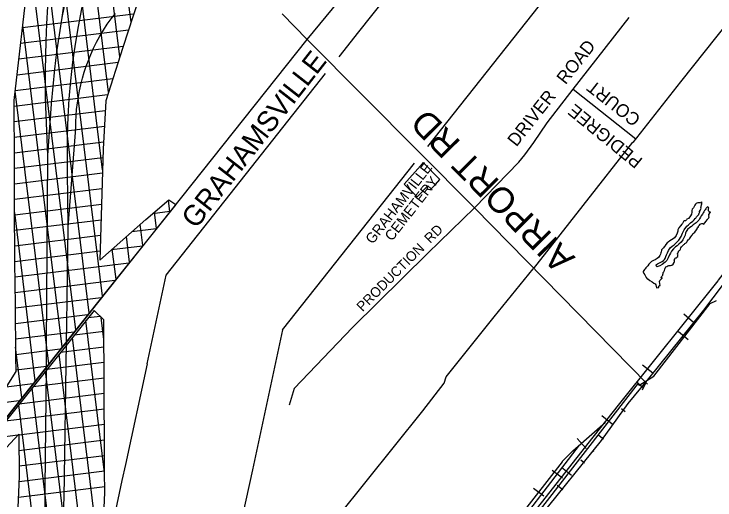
# Model space of a CAD drawing. Extents: x 586326 to 623965, y 4819854 to 4857850.
# Drawn here: x 606625 to 607989, y 4841154 to 4842099 of the extents above; entities that cross this region are included whole.
import ezdxf

# ---------------------------------------------------------------- set-up
doc = ezdxf.new("R2010")
doc.units = 0
for name, color, linetype in [('407 Parkway Belt', 7, 'Continuous'), ('Cemeteries', 7, 'Continuous'), ('Hydro ROW', 7, 'Continuous'), ('Lots_Concessions', 7, 'Continuous'), ('Major Rds and Hwys', 7, 'Continuous'), ('Major Rds Lbls', 7, 'Continuous'), ('Minor Rd Lbls', 7, 'Continuous'), ('Minor Rds', 7, 'Continuous'), ('Municipal Bdry', 7, 'Continuous'), ('Pts of Interest', 7, 'Continuous'), ('Railways_lbls', 7, 'Continuous'), ('SWM Ponds', 7, 'Continuous')]:
    doc.layers.add(name, color=color, linetype=linetype)

msp = doc.modelspace()

# ---------------------------------------------------------------- linework, layer by layer
at = {"layer": '407 Parkway Belt'}
for p, q in [((606797.6, 4841550.5), (606672.8, 4842567.1)), ((606797.7, 4841796.3), (606707.2, 4842532.9)), ((606809.3, 4841947.4), (606741.6, 4842498.8)), ((606831.2, 4842015.6), (606776.1, 4842464.7)), ((606853, 4842083.8), (606810.5, 4842430.5)), ((606771.4, 4841517.5), (606677.3, 4842284.2)), ((606745.3, 4841484.6), (606657.9, 4842195.8)), ((606858, 4842099), (606641.7, 4842072.5)), ((606719.1, 4841451.7), (606642.2, 4842077.4)), ((606847.8, 4842067.6), (606638.2, 4842041.8)), ((606837.7, 4842036.1), (606634.7, 4842011.2)), ((606827.7, 4842004.6), (606631.3, 4841980.5)), ((606817.6, 4841973.2), (606627.8, 4841949.9)), ((606807.5, 4841941.7), (606625.7, 4841919.4)), ((606692.9, 4841418.8), (606627.7, 4841949.3)), ((606802.9, 4841910.9), (606625.8, 4841889.2)), ((606801.3, 4841880.5), (606625.9, 4841859)), ((606799.6, 4841850.1), (606626, 4841828.7)), ((606798.4, 4841819.7), (606626.1, 4841798.5)), ((606797.5, 4841789.3), (606626.2, 4841768.3)), ((606796.5, 4841759), (606626.4, 4841738.1)), ((606928.6, 4841714.6), (606925.8, 4841737.2)), ((606795.6, 4841728.7), (606626.6, 4841707.9)), ((606666.7, 4841385.8), (606626.6, 4841712.8)), ((606928.8, 4841714.8), (606894.7, 4841710.6)), ((606902.4, 4841681.7), (606898.5, 4841713.8)), ((606794.7, 4841698.3), (606626.8, 4841677.7)), ((606876.2, 4841648.9), (606871.1, 4841690.2)), ((606902, 4841681.3), (606854.5, 4841675.5)), ((606793.8, 4841668), (606627, 4841647.5)), ((606850, 4841616.1), (606843.9, 4841666.1)), ((606875.3, 4841647.8), (606814.9, 4841640.4)), ((606823.8, 4841583.3), (606816.6, 4841641.9)), ((606792.8, 4841637.7), (606627.2, 4841617.3)), ((606848.5, 4841614.3), (606627.5, 4841587.1)), ((606821.8, 4841580.8), (606627.8, 4841556.9)), ((606795.1, 4841547.3), (606628.1, 4841526.8)), ((606768.4, 4841513.8), (606628.3, 4841496.5)), ((606792.8, 4841510.8), (606769.7, 4841507.9)), ((606800.1, 4841466.1), (606794.9, 4841508.7)), ((606801.7, 4841207.4), (606765.4, 4841502.6)), ((606741.8, 4841480.3), (606628.4, 4841466.3)), ((606800, 4841481.4), (606742.9, 4841474.4)), ((606795.5, 4841011.9), (606739.2, 4841469.9)), ((606640.5, 4841352.9), (606628.5, 4841450.7)), ((606800.2, 4841451.2), (606716, 4841440.9)), ((606715.2, 4841446.8), (606628.6, 4841436.1)), ((606776.5, 4840919.8), (606713, 4841437.1)), ((606688.5, 4841413.3), (606629.2, 4841406)), ((606800.4, 4841421), (606689.2, 4841407.4)), ((606757.3, 4840830.7), (606686.8, 4841404.4)), ((606800.6, 4841390.8), (606662.3, 4841373.9)), ((606661.9, 4841379.8), (606610.3, 4841373.4)), ((606738, 4840741.6), (606660.6, 4841371.7)), ((606800.8, 4841360.6), (606635.5, 4841340.3)), ((606635.3, 4841346.3), (606589.7, 4841340.7)), ((606800.9, 4841330.4), (606608.7, 4841306.8)), ((606718.7, 4840652.5), (606634.4, 4841339)), ((606801.1, 4841300.2), (606634.6, 4841279.8)), ((606632.9, 4841279.6), (606581.8, 4841273.3)), ((606801.3, 4841270), (606635, 4841249.6)), ((606801.5, 4841239.8), (606635.3, 4841219.4)), ((606801.7, 4841209.6), (606635.2, 4841189.2)), ((606801.8, 4841179.4), (606633.8, 4841158.8))]:
    msp.add_line(p, q, dxfattribs=at)
for points in [[(606533, 4842705.7), (606994.3, 4842248.3), (606985.7, 4842239.3), (606962.8, 4842216.1), (606962.8, 4842216.1), (606929.3, 4842181.8), (606919.6, 4842172.1), (606863.5, 4842115.1), (606856.9, 4842096), (606837, 4842033.9), (606803.9, 4841930.5), (606803.9, 4841930.5), (606798.9, 4841836.5), (606792.3, 4841620.4), (606881.6, 4841699.5), (606926.5, 4841737.8), (606939.9, 4841728.7), (606805, 4841559.7), (606527.9, 4841211.2)], [(606515.4, 4841222.4), (606629.2, 4841403.5), (606628.6, 4841432.3), (606628.6, 4841432.3), (606628.1, 4841533.5), (606627.2, 4841616.1), (606626.4, 4841730.7), (606626, 4841807.4), (606625.6, 4841930.7), (606625.6, 4841930.7), (606653.2, 4842174.2), (606653.2, 4842174.2), (606671.6, 4842257.7), (606682, 4842305.8), (606691.3, 4842347), (606678.9, 4842425.4), (606644.8, 4842513), (606626.3, 4842558.4), (606576, 4842632.8)]]:
    msp.add_lwpolyline(points, dxfattribs=at)
msp.add_lwpolyline([(606716.2, 4840641.1), (606795.2, 4841006.1), (606801.9, 4841168.1), (606801.7, 4841209.5), (606801.5, 4841244.3), (606799.9, 4841503.9), (606781.1, 4841522.1), (606442.5, 4841099.3), (606455.7, 4841088.9), (606634.6, 4841281.4), (606635.6, 4841199.3), (606634.3, 4841168.6), (606629.5, 4841065.4), (606623.3, 4840991.3), (606610.5, 4840901.8), (606594.3, 4840816), (606594.3, 4840816), (606442.5, 4840939.7), (606434.2, 4840928), (606490.9, 4840868.2), (606619.2, 4840737.8)], close=True, dxfattribs=at)
at = {"layer": 'Cemeteries'}
for p, q in [((607421.7, 4841810), (607416.2, 4841803.8)), ((607454.2, 4841777.2), (607421.7, 4841810)), ((607416.2, 4841803.8), (607384.5, 4841768.4)), ((607384.5, 4841768.4), (607410.1, 4841743.5)), ((607410.1, 4841743.5), (607430.3, 4841765.1)), ((607430.3, 4841765.1), (607437.3, 4841759)), ((607437.3, 4841759), (607445.5, 4841767.8)), ((607445.5, 4841767.8), (607454.2, 4841777.2))]:
    msp.add_line(p, q, dxfattribs=at)
at = {"layer": 'Hydro ROW'}
for p, q in [((607521.4, 4842350.4), (607295.7, 4842064.7)), ((607707.4, 4842192.6), (607430.2, 4841841.7)), ((607295.7, 4842064.7), (607257.4, 4842016.2)), ((606921.7, 4841591.3), (607231.7, 4841983.7)), ((607148, 4841484.5), (607404.5, 4841809.1)), ((606884.4, 4841418.7), (606921.7, 4841591.3)), ((607148, 4841484.5), (607089.2, 4841212.4)), ((606884.4, 4841418.7), (606842, 4841222.4)), ((606842, 4841222.4), (606835.3, 4841191.3)), ((607089.2, 4841212.4), (607044.7, 4841006.7)), ((606835.3, 4841191.3), (606795.2, 4841006.1))]:
    msp.add_line(p, q, dxfattribs=at)
at = {"layer": 'Lots_Concessions'}
for p, q in [((607923.2, 4841967.3), (608016.5, 4842084.8)), ((607830, 4841849.5), (607923.2, 4841967.3)), ((607636.4, 4841603.4), (607829.7, 4841849.7)), ((607559.7, 4841509.8), (607635.7, 4841603.7)), ((607466.4, 4841393), (607559.7, 4841509.8)), ((607462.6, 4841381), (607466.4, 4841393)), ((607420.8, 4841327.1), (607462.6, 4841381)), ((607222.2, 4841079.5), (607420.8, 4841327.1))]:
    msp.add_line(p, q, dxfattribs=at)
at = {"layer": 'Major Rds and Hwys'}
for points in [[(606816.1, 4842427.4), (606770.9, 4842310.3), (606762, 4842283.4), (606754.3, 4842257.3), (606746.6, 4842230.4), (606739.7, 4842202.9), (606733.4, 4842175.4), (606727.8, 4842147.8), (606722.5, 4842119.9), (606718.1, 4842092.4)], [(606822.8, 4842420.7), (606806.5, 4842385.8), (606789.4, 4842345.3), (606773.8, 4842304.2), (606759.3, 4842262.9), (606746.8, 4842220.9), (606735.7, 4842178.3), (606718.1, 4842092.4)], [(607196.1, 4842049.5), (607485.2, 4842400.8)], [(606730.8, 4841684.8), (606729.5, 4841793.5), (606729.1, 4841828.8), (606729.3, 4841863.9), (606730.6, 4841898.9), (606732.9, 4841934.3), (606736, 4841969.2), (606740.1, 4842005.3), (606744.7, 4842040.4), (606750.7, 4842074.8), (606757.3, 4842109.3), (606765.3, 4842144.7), (606773.8, 4842179.2), (606782.8, 4842213.4), (606817.4, 4842309.1), (606842.8, 4842369.5), (606853, 4842391)], [(606690.5, 4842113.9), (606688.5, 4842080.4), (606687.1, 4842046.3), (606685.9, 4841990.2), (606685.8, 4841934.9), (606690.4, 4841823.9)], [(606718.1, 4842092.4), (606712.9, 4842059), (606708.3, 4842025.4), (606704.3, 4841991.9), (606700.6, 4841957.9), (606697.3, 4841924.4), (606690.4, 4841823.9)], [(606730.8, 4841684.8), (606745.7, 4841876.8), (606745.6, 4841888.9), (606746.2, 4841901.8), (606747.1, 4841913.5), (606748.8, 4841926.2), (606750.6, 4841938.2), (606752.6, 4841949.8), (606755.2, 4841961.3), (606758.4, 4841974.3), (606762.1, 4841986.3), (606765.9, 4841997.7), (606770.1, 4842008.7), (606775, 4842020.7), (606780.1, 4842032.9), (606785.9, 4842044.4), (606792.3, 4842055.8), (606799.3, 4842068), (606806.9, 4842079.4), (606814.5, 4842089.9), (606822.5, 4842100.2)], [(607196.1, 4842049.5), (607147.4, 4842099.4)], [(606727.3, 4841460.1), (606788.5, 4841537.1), (607196.1, 4842049.5)], [(607521.3, 4841722), (607196.1, 4842049.5)], [(606690.4, 4841823.9), (606688.1, 4841453.9), (606687.6, 4841410.3)], [(607858.2, 4841378.9), (607521.3, 4841722)], [(606727.3, 4841460.1), (606727.8, 4841497.4), (606730.8, 4841684.8)], [(606663.2, 4840695.9), (606682.8, 4840780.2), (606696.9, 4840849.1), (606713.7, 4840975.8), (606723, 4841157.8), (606727.3, 4841460.1)], [(606687.6, 4841410.3), (606706.1, 4841433.5), (606727.3, 4841460.1)], [(606360.3, 4840998.8), (606687.6, 4841410.3)], [(606687.6, 4841410.3), (606685, 4841177.8), (606684.6, 4841052.7), (606666.9, 4840882.2), (606634.4, 4840726.4)]]:
    msp.add_lwpolyline(points, dxfattribs=at)
at = {"layer": 'Minor Rds'}
for points in [[(607713.3, 4841953.3), (607822.5, 4842092.5)], [(607521.3, 4841722), (607608, 4841810.9), (607619.7, 4841825), (607637.2, 4841849.1), (607662.6, 4841887.7), (607713.3, 4841953.3)], [(607713.3, 4841953.3), (607835.6, 4841856.6)], [(607521.3, 4841722), (607430.3, 4841633.6), (607284.3, 4841489.2), (607170.8, 4841370.3), (607160.9, 4841338.4)]]:
    msp.add_lwpolyline(points, dxfattribs=at)
at = {"layer": 'Municipal Bdry'}
for p, q in [((607870.1, 4841394.4), (607980.1, 4841535.7)), ((607980.1, 4841535.7), (607992.3, 4841541.8)), ((607843.3, 4841378), (607870.1, 4841394.4)), ((607404.6, 4840819.9), (607840.4, 4841381.1))]:
    msp.add_line(p, q, dxfattribs=at)
at = {"layer": 'Railways_lbls'}
for p, q in [((607947.5, 4841499.1), (607928.5, 4841515.1)), ((607937.5, 4841465.1), (607918.5, 4841481.1)), ((607868.5, 4841400.1), (607848.5, 4841416.1)), ((607850.5, 4841371.1), (607838.5, 4841382.1)), ((607851.5, 4841372.1), (607839.5, 4841378.1)), ((607814.5, 4841325.1), (607807.5, 4841331.1)), ((607789.5, 4841301.1), (607769.5, 4841317.1)), ((607738.5, 4841254.1), (607721.5, 4841273.1)), ((607772.5, 4841272.1), (607761.5, 4841280.1)), ((607753.5, 4841248.1), (607751.5, 4841250.1)), ((607735.5, 4841225.1), (607728.5, 4841231.1)), ((607692.5, 4841196.1), (607672.5, 4841211.1)), ((607710.5, 4841201.1), (607690.5, 4841217.1)), ((607693.5, 4841173.1), (607682.5, 4841182.1)), ((607656.5, 4841161.1), (607636.5, 4841176.1))]:
    msp.add_line(p, q, dxfattribs=at)
for points in [[(607055.5, 4840364.1), (607082.5, 4840409.1), (607084.2, 4840412.5), (607090.5, 4840424.1), (607098.5, 4840442.1), (607106.5, 4840451.1), (607107.5, 4840452.1), (607109.5, 4840455.1), (607295.5, 4840694.1), (607326.5, 4840734.1), (607752.5, 4841276.1), (607804.5, 4841341.1), (607995.5, 4841580.1), (607996.5, 4841581.1), (608166.5, 4841800.1), (608364.5, 4842055.1)], [(607483.5, 4840908.1), (607484.5, 4840909.1), (607646.5, 4841117.1), (607647.5, 4841119.1), (607768.5, 4841269.1), (607820.5, 4841341.1), (607860.5, 4841390.1), (607967.5, 4841523.1), (608022.5, 4841595.1), (608151.5, 4841768.1), (608170.5, 4841792.1), (608364.5, 4842043.1)], [(607848.5, 4841368.1), (607855.5, 4841383.1)], [(607307.5, 4840710.1), (607323.5, 4840743.1), (607342.5, 4840779.1), (607343.5, 4840779.1), (607356.5, 4840796.1), (607357.5, 4840798.1), (607692.5, 4841228.1), (607692.5, 4841229.1), (607712.5, 4841249.1), (607776.5, 4841305.1)], [(607330.5, 4840753.1), (607560.5, 4841045.1), (607725.5, 4841260.1)]]:
    msp.add_lwpolyline(points, dxfattribs=at)
at = {"layer": 'SWM Ponds'}
msp.add_lwpolyline([(607952.3, 4841701.8), (607953.7, 4841704.4), (607955.9, 4841707.5), (607957.8, 4841709.2), (607957.8, 4841710.3), (607959, 4841712.7), (607959.9, 4841713.3), (607959.4, 4841714.7), (607960.3, 4841716.8), (607962.4, 4841721.4), (607962.2, 4841722.6), (607962.6, 4841724.9), (607962.3, 4841726.2), (607962.9, 4841727.4), (607963.5, 4841728.7), (607963.9, 4841729.4), (607963.8, 4841731.1), (607964.3, 4841732.2), (607962.8, 4841732.9), (607961.2, 4841731.3), (607959.7, 4841731.7), (607957.9, 4841732), (607956.1, 4841731.9), (607954.1, 4841731.2), (607952.5, 4841730.6), (607951.4, 4841729.3), (607949.9, 4841727), (607948.9, 4841724.8), (607947.3, 4841722.2), (607945.1, 4841719.3), (607944.6, 4841717), (607944.2, 4841713.6), (607943.8, 4841710.1), (607942, 4841706.5), (607940.2, 4841704.5), (607937.6, 4841701.6), (607934.8, 4841700.3), (607934, 4841698.6), (607932.1, 4841696.8), (607929.8, 4841696.8), (607928.3, 4841695.2), (607926.3, 4841691.9), (607925.2, 4841690.2), (607922.6, 4841687.1), (607919.2, 4841683.1), (607917.2, 4841679.6), (607916.9, 4841676.5), (607915.8, 4841672.6), (607913.9, 4841668.1), (607910.9, 4841663.9), (607908.1, 4841661.5), (607905, 4841659.7), (607901.8, 4841658), (607898.5, 4841655.5), (607896.3, 4841653.9), (607893.7, 4841650.6), (607892, 4841647.8), (607890.7, 4841646.2), (607889, 4841644.4), (607887.7, 4841642.8), (607886.7, 4841641.7), (607885.5, 4841640.3), (607885.2, 4841638.8), (607884.6, 4841636.6), (607884.3, 4841634.6), (607883.4, 4841632), (607882.2, 4841629.3), (607880.9, 4841627.1), (607879.2, 4841625.3), (607877, 4841623.8), (607874.7, 4841622.3), (607872.7, 4841621), (607869.6, 4841619.6), (607865.8, 4841617.9), (607865.2, 4841617.3), (607863.5, 4841615.2), (607861, 4841612.3), (607858.5, 4841609.5), (607856.1, 4841606.5), (607854.8, 4841605.6), (607853.7, 4841603.7), (607852.5, 4841602.2), (607850.8, 4841600.4), (607849.8, 4841598.4), (607849.8, 4841597.5), (607850.1, 4841595.9), (607851, 4841594.3), (607852.6, 4841591.6), (607855, 4841588), (607855.4, 4841586.7), (607857.7, 4841584.2), (607858.7, 4841584.1), (607862.8, 4841580.7), (607867.1, 4841578.2), (607870.6, 4841575.8), (607873, 4841574.1), (607874.4, 4841572), (607874.9, 4841569.3), (607875.4, 4841568.4), (607875.5, 4841567.3), (607875.4, 4841566.5), (607880.2, 4841567.1), (607879.9, 4841568.8), (607880.3, 4841569.9), (607881.1, 4841570.3), (607881.5, 4841570.9), (607882.6, 4841571.1), (607881.6, 4841578.9), (607882.3, 4841580.4), (607883.4, 4841581.9), (607884.9, 4841583.4), (607886.1, 4841584.5), (607886.4, 4841585.3), (607886.6, 4841586.2), (607884.9, 4841586.1), (607884.3, 4841586.6), (607885.6, 4841587.9), (607885.7, 4841588.6), (607886.6, 4841589.6), (607887.5, 4841590.5), (607888.2, 4841591), (607887.8, 4841592.3), (607888.4, 4841594.5), (607888.8, 4841596), (607890.1, 4841597.8), (607890.9, 4841600.2), (607891.7, 4841602.5), (607892.4, 4841604.6), (607892.9, 4841606.1), (607894, 4841607.4), (607896, 4841607.9), (607897.4, 4841609.1), (607899.9, 4841609.6), (607902.8, 4841610.1), (607905.2, 4841610.5), (607907.9, 4841612.7), (607909.8, 4841615.8), (607910.4, 4841617.2), (607910.4, 4841618.9), (607910.3, 4841620.6), (607911.1, 4841621.5), (607911.3, 4841622.8), (607911.9, 4841624.1), (607913.3, 4841624.5), (607914.6, 4841624.8), (607915.5, 4841626.3), (607916.8, 4841627.3), (607917.3, 4841628.3), (607917.3, 4841629.7), (607917.7, 4841631.1), (607916.6, 4841632.2), (607916.6, 4841633.4), (607917.2, 4841634), (607917.7, 4841634.9), (607917.7, 4841635.6), (607918.4, 4841636.3), (607918.6, 4841637.8), (607919.3, 4841638.7), (607920.5, 4841639.1), (607920.7, 4841640), (607921.5, 4841640.7), (607922.2, 4841641.9), (607923.2, 4841644.1), (607924.4, 4841645.9), (607925.8, 4841647.8), (607927.4, 4841649.3), (607928.6, 4841650.5), (607930.1, 4841651.2), (607930.9, 4841652.8), (607932.3, 4841653.2), (607933.6, 4841653.9), (607934.4, 4841655), (607934.8, 4841655.6), (607935.2, 4841657.1), (607935.9, 4841658.2), (607937, 4841659.8), (607938.4, 4841660.8), (607939.8, 4841661.5), (607941.4, 4841663.5), (607942.7, 4841665.5), (607944.6, 4841668.2), (607945, 4841669.5), (607946.4, 4841670.4), (607946.3, 4841671.1), (607947.2, 4841672.8), (607948.3, 4841672.8), (607949.4, 4841674.1), (607950.1, 4841674.3), (607950.8, 4841674.9), (607949.9, 4841675.3), (607951, 4841676.8), (607952.2, 4841677.4), (607953.6, 4841679.1), (607955.1, 4841681.6), (607954.8, 4841682.7), (607955.1, 4841683.6), (607956.1, 4841684.5), (607957.2, 4841684.2), (607957.4, 4841685.2), (607957.3, 4841686.2), (607957.7, 4841687), (607958.9, 4841687.5), (607959.6, 4841688.6), (607960.4, 4841690), (607961.9, 4841691.1), (607963.7, 4841691.4), (607965.8, 4841691.7), (607966.8, 4841691), (607967.1, 4841689.8), (607970.1, 4841693.3), (607971.9, 4841695.6), (607974.7, 4841699.2), (607975.7, 4841700.7), (607977.4, 4841702.8), (607978.4, 4841704.3), (607977.9, 4841704.8), (607977.3, 4841705.2), (607977.2, 4841705.6), (607977.2, 4841706.2), (607977.6, 4841706.8), (607977.7, 4841707.5), (607978, 4841707.8), (607977.5, 4841708.6), (607977.6, 4841709.8), (607977.8, 4841710.6), (607978.6, 4841710.9), (607979.6, 4841710.9), (607978.8, 4841711.8), (607978.8, 4841712.9), (607979.5, 4841713), (607980.5, 4841713.3), (607980.5, 4841713.8), (607980.2, 4841713.8), (607979.4, 4841713.9), (607978.6, 4841714.2), (607977.8, 4841714.9), (607977.3, 4841715.7), (607977.1, 4841716.1), (607977.1, 4841716.9), (607977.1, 4841717.7), (607976.9, 4841718.3), (607976.7, 4841719), (607977.1, 4841720.5), (607977.4, 4841721.5), (607977.1, 4841722.8), (607975.5, 4841723.9), (607974.3, 4841723.7), (607973.4, 4841723), (607972.5, 4841721.5), (607971.4, 4841720.3), (607970, 4841718.5), (607968.9, 4841717), (607967.8, 4841714.5), (607966.6, 4841712.6), (607964.9, 4841709.7), (607962.5, 4841706.6), (607961.2, 4841703.7), (607959.6, 4841700.7), (607957.7, 4841698.3), (607955.7, 4841695.8), (607953, 4841692.8), (607950.6, 4841691.3), (607947.2, 4841688.8), (607943.6, 4841686.1), (607940.4, 4841684.1), (607936.1, 4841679.9), (607933.5, 4841676), (607932.1, 4841672.9), (607931.2, 4841669.1), (607929.7, 4841665.2), (607926.7, 4841660.1), (607923.5, 4841655.5), (607918.8, 4841651.3), (607915.6, 4841648.1), (607912.7, 4841646), (607908.6, 4841642.1), (607905.1, 4841637.8), (607902.7, 4841634.2), (607900.8, 4841630.5), (607898.4, 4841624.6), (607895.4, 4841619.4), (607894.5, 4841618.2), (607892.4, 4841616.1), (607886.4, 4841611.7), (607881.8, 4841609.5), (607878.1, 4841607.7), (607877.1, 4841607.6), (607876.2, 4841607.8), (607875.4, 4841608.5), (607874.8, 4841609.3), (607874.6, 4841610.2), (607874.7, 4841610.8), (607875, 4841611.4), (607875.8, 4841612.1), (607877.4, 4841613.2), (607881.4, 4841615.1), (607886.5, 4841618), (607889.3, 4841619.9), (607891.4, 4841621.3), (607892.4, 4841623.2), (607893, 4841625.6), (607893.6, 4841627.6), (607895.3, 4841630.7), (607897.1, 4841634.4), (607898.7, 4841638.9), (607902.1, 4841644), (607906, 4841647.2), (607910.2, 4841650.3), (607914.6, 4841654.6), (607919.3, 4841659.5), (607923.7, 4841666.4), (607926.4, 4841672.8), (607929.5, 4841679.5), (607934.5, 4841686.3), (607937.9, 4841688.8), (607941.5, 4841692.6), (607946.1, 4841696.1), (607948.9, 4841698.5), (607950.6, 4841701.1)], close=True, dxfattribs=at)

# ---------------------------------------------------------------- texts
at = {"layer": 'Cemeteries'}
for s, p in [('GRAHAMVILLE', (607323.3, 4841650.2)), ('CEMETERY', (607360.8, 4841656))]:
    msp.add_text(s, height=20, rotation=52, dxfattribs=at).set_placement(p)
at = {"layer": 'Major Rds Lbls'}
msp.add_text('AIRPORT RD', height=50, rotation=134.7843, dxfattribs=at).set_placement((607719.1, 4841625.6))
at = {"layer": 'Minor Rd Lbls'}
for s, height, rotation, p in [('DRIVER   ROAD', 25.002, 51.6959, (607603, 4841839.6)), ('COURT', 25, 141.8389, (607846.7, 4841898.3)), ('PEDIGREE', 25, 140.8038, (607850.5, 4841816.4)), ('PRODUCTION  RD', 19.227, 45.1728, (607303.6, 4841519.1))]:
    msp.add_text(s, height=height, rotation=rotation, dxfattribs=at).set_placement(p)
at = {"layer": 'Pts of Interest'}
msp.add_text('GRAHAMSVILLE', height=39.984, rotation=52, dxfattribs=at).set_placement((606979.5, 4841679.5))

doc.saveas('drawing.dxf')
